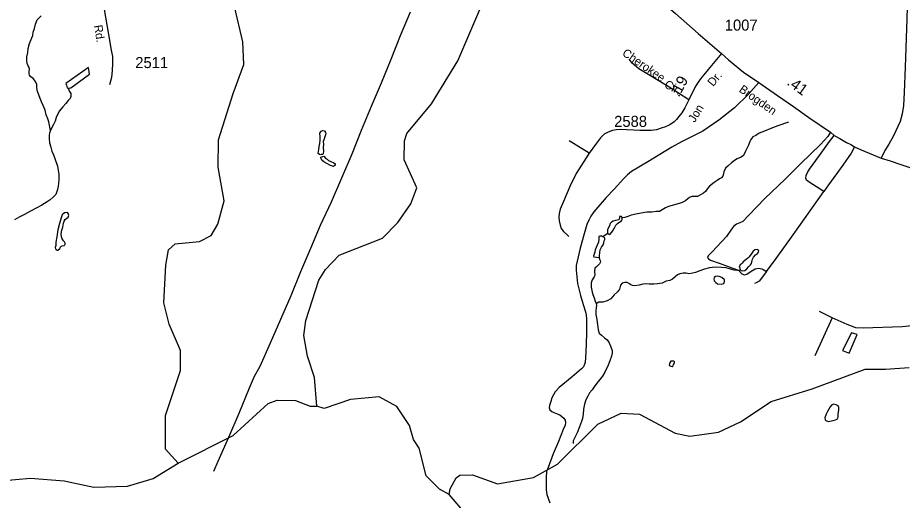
# Model space of a CAD drawing. Extents: x 2082433 to 2279600, y 546599 to 755198.
# Drawn here: x 2206062 to 2216083, y 614417 to 619880 of the extents above; entities that cross this region are included whole.
import ezdxf

# ---------------------------------------------------------------- set-up
doc = ezdxf.new("R2010")
doc.units = 0
for name, color, linetype in [('Exist Hydrographic Creek Single Shore', 7, 'Continuous'), ('Exist Hydrographic Misc Water Feature', 7, 'Continuous'), ('Exist Hydrographic Pond Over 1500 Sq Ft', 7, 'Continuous'), ('Exist Road Non-System Type 51', 7, 'Continuous'), ('Exist Road Non-System Type 51 Label', 7, 'Continuous'), ('Exist Road Secondary Mileage Hundredths English Label', 7, 'Continuous'), ('Exist Road Secondary Type 41 Attributed', 7, 'Continuous'), ('Exist Road Secondary Type 51 Attributed', 7, 'Continuous'), ('Exist Road Secondary Type 51 Label', 7, 'Continuous'), ('Exist Road Secondary Type 51 Number Label', 7, 'Continuous')]:
    doc.layers.add(name, color=color, linetype=linetype)

msp = doc.modelspace()

# ---------------------------------------------------------------- linework, layer by layer
at = {"layer": 'Exist Hydrographic Creek Single Shore'}
for points in [[(2209450, 615481), (2209423, 615806), (2209346, 616047), (2209303, 616281), (2209327, 616454), (2209473, 616907), (2209548, 617030), (2209705, 617191), (2210195, 617385), (2210369, 617562), (2210517, 617772), (2210582, 617954), (2210439, 618272), (2210445, 618488), (2210470, 618570), (2210751, 618905), (2211047, 619391), (2211318, 620025), (2211721, 620762)], [(2207880, 614837), (2207737, 614994), (2207735, 615378), (2207906, 615886), (2207905, 616113), (2207778, 616410), (2207718, 616651), (2207740, 617077), (2207772, 617253), (2207846, 617321), (2208121, 617348), (2208254, 617414), (2208328, 617541), (2208401, 617808), (2208332, 618190), (2208338, 618498), (2208501, 619023), (2208624, 619349), (2208614, 619608), (2208519, 620007)], [(2212615, 616644), (2212618, 616622), (2212614, 616594), (2212612, 616564), (2212612, 616522), (2212621, 616462), (2212629, 616406), (2212638, 616345), (2212650, 616310), (2212674, 616285), (2212710, 616257), (2212738, 616235), (2212761, 616200), (2212783, 616154), (2212797, 616114), (2212798, 616084), (2212790, 616048), (2212770, 615995), (2212750, 615946), (2212715, 615869), (2212687, 615823), (2212656, 615785), (2212622, 615741), (2212592, 615703), (2212570, 615668), (2212541, 615632), (2212519, 615596), (2212497, 615554), (2212481, 615506), (2212472, 615450), (2212468, 615390), (2212461, 615344), (2212449, 615308), (2212425, 615247), (2212400, 615179), (2212374, 615129), (2212354, 615091), (2212353, 615061)], [(2210948, 614483), (2210960, 614547), (2211028, 614671), (2211071, 614700), (2211213, 614704), (2211497, 614603), (2211905, 614673), (2212178, 614825), (2212633, 615279), (2212899, 615404), (2213107, 615390), (2213509, 615176), (2213675, 615143), (2214000, 615189), (2214249, 615305), (2214597, 615534), (2215063, 615679), (2215663, 615901), (2215894, 615901), (2216162, 615922)], [(2207880, 614837), (2208503, 615149), (2208900, 615512), (2209000, 615552), (2209208, 615548), (2209375, 615482), (2209450, 615481)], [(2210948, 614483), (2210839, 614541), (2210688, 614692), (2210611, 615008), (2210544, 615104), (2210501, 615263), (2210358, 615479), (2210157, 615588), (2209833, 615558), (2209533, 615456), (2209450, 615481)], [(2205524, 614606), (2206207, 614668), (2206590, 614637), (2206924, 614565), (2207307, 614576), (2207598, 614662), (2207880, 614837)], [(2211151, 614250), (2210948, 614483)]]:
    msp.add_lwpolyline(points, dxfattribs=at)
at = {"layer": 'Exist Hydrographic Misc Water Feature'}
for points in [[(2206433, 618603), (2206416, 618700), (2206403, 618736), (2206385, 618780), (2206373, 618834), (2206351, 618886), (2206330, 618926), (2206318, 618964), (2206300, 619008), (2206286, 619045), (2206277, 619088), (2206277, 619125), (2206265, 619159), (2206237, 619191), (2206211, 619211), (2206195, 619231), (2206190, 619251), (2206192, 619271), (2206194, 619297), (2206190, 619317), (2206182, 619335), (2206170, 619363), (2206165, 619397), (2206165, 619439), (2206177, 619488), (2206182, 619531), (2206194, 619587), (2206222, 619653), (2206235, 619679), (2206237, 619715), (2206251, 619759), (2206263, 619807), (2206282, 619855), (2206328, 619900)], [(2206635, 619082), (2206665, 619088), (2206876, 619241), (2206865, 619316), (2206607, 619136), (2206615, 619116), (2206621, 619088), (2206635, 619082)], [(2206635, 619082), (2206650, 619046), (2206663, 619024), (2206663, 618988), (2206658, 618966), (2206634, 618942), (2206608, 618910), (2206575, 618872), (2206533, 618824), (2206499, 618751), (2206486, 618709), (2206466, 618671), (2206450, 618637), (2206433, 618603)], [(2214792, 618698), (2214672, 618657), (2214593, 618627), (2214521, 618597), (2214463, 618572), (2214424, 618548), (2214390, 618530), (2214366, 618503), (2214354, 618479), (2214342, 618437), (2214307, 618371), (2214285, 618321), (2214257, 618303), (2214214, 618283), (2214182, 618262), (2214148, 618238), (2214110, 618204), (2214082, 618176), (2214063, 618137), (2214057, 618112), (2214049, 618086), (2214035, 618067), (2214013, 618057), (2213987, 618039), (2213951, 618015), (2213898, 617974), (2213876, 617948), (2213856, 617916), (2213830, 617894), (2213804, 617878), (2213763, 617857), (2213728, 617855), (2213699, 617855), (2213671, 617843), (2213655, 617829), (2213627, 617806), (2213581, 617784), (2213542, 617774), (2213477, 617756), (2213436, 617743), (2213400, 617727), (2213362, 617705), (2213332, 617688), (2213294, 617688), (2213244, 617680), (2213188, 617678), (2213124, 617669), (2213064, 617655), (2213010, 617643), (2212973, 617628), (2212940, 617618), (2212909, 617614)], [(2206433, 618603), (2206421, 618575), (2206417, 618545), (2206417, 618510), (2206424, 618465), (2206438, 618413), (2206450, 618369), (2206467, 618329), (2206483, 618285), (2206512, 618199), (2206526, 618104), (2206526, 618047), (2206523, 618002), (2206519, 617974), (2206513, 617935), (2206505, 617912), (2206492, 617880), (2206462, 617847), (2206430, 617819), (2206394, 617795), (2206335, 617758), (2206277, 617726), (2206207, 617690), (2206139, 617651), (2206079, 617621), (2206024, 617591)], [(2209521, 618338), (2209515, 618332), (2209501, 618330), (2209487, 618328), (2209479, 618330), (2209467, 618342), (2209465, 618352), (2209469, 618366), (2209473, 618388), (2209478, 618424), (2209486, 618456), (2209490, 618496), (2209488, 618532), (2209485, 618574), (2209499, 618596), (2209519, 618602), (2209537, 618600), (2209548, 618582), (2209551, 618566), (2209546, 618544), (2209536, 618522), (2209528, 618496), (2209524, 618478), (2209526, 618446), (2209523, 618410), (2209525, 618370), (2209521, 618338)], [(2209529, 618314), (2209552, 618286), (2209568, 618277), (2209582, 618265), (2209610, 618251), (2209644, 618239), (2209658, 618225), (2209660, 618209), (2209640, 618197), (2209604, 618207), (2209562, 618230), (2209528, 618250), (2209507, 618266), (2209499, 618282), (2209495, 618300), (2209529, 618314)], [(2206572, 617508), (2206582, 617556), (2206589, 617578), (2206600, 617596), (2206620, 617610), (2206635, 617621), (2206641, 617642), (2206635, 617662), (2206625, 617674), (2206593, 617670), (2206567, 617650), (2206553, 617616), (2206536, 617552), (2206518, 617478), (2206505, 617398), (2206495, 617338), (2206494, 617300), (2206488, 617278), (2206490, 617264), (2206496, 617256), (2206508, 617250), (2206518, 617248), (2206538, 617266), (2206552, 617290), (2206566, 617298), (2206587, 617300), (2206595, 617308), (2206599, 617317), (2206599, 617326), (2206591, 617344), (2206579, 617356), (2206565, 617376), (2206557, 617400), (2206556, 617432), (2206562, 617476), (2206572, 617508)], [(2212909, 617614), (2212908, 617620), (2212901, 617630), (2212881, 617628), (2212879, 617612), (2212875, 617600), (2212871, 617591), (2212835, 617583), (2212809, 617577), (2212789, 617567), (2212773, 617551), (2212765, 617525), (2212752, 617497), (2212743, 617477), (2212742, 617457), (2212742, 617447), (2212746, 617437)], [(2212746, 617437), (2212752, 617433), (2212760, 617429), (2212768, 617425), (2212792, 617453), (2212808, 617475), (2212824, 617501), (2212838, 617531), (2212855, 617550), (2212871, 617560), (2212903, 617582), (2212909, 617600), (2212909, 617614)], [(2212746, 617437), (2212693, 617403), (2212688, 617400)], [(2212688, 617400), (2212674, 617406), (2212656, 617406), (2212646, 617402), (2212644, 617374), (2212641, 617338), (2212627, 617304), (2212605, 617254), (2212598, 617224), (2212592, 617204), (2212584, 617184), (2212584, 617180), (2212590, 617174), (2212620, 617168), (2212642, 617166), (2212648, 617164)], [(2212648, 617164), (2212652, 617164), (2212654, 617186), (2212658, 617222), (2212661, 617254), (2212677, 617282), (2212693, 617308), (2212703, 617330), (2212707, 617353), (2212712, 617370), (2212713, 617383), (2212693, 617403), (2212688, 617400)], [(2214250, 617027), (2214258, 617019), (2214278, 617016), (2214300, 617018), (2214320, 617038), (2214340, 617058), (2214362, 617082), (2214374, 617098), (2214383, 617130), (2214385, 617146), (2214399, 617170), (2214421, 617194), (2214441, 617212), (2214453, 617226), (2214457, 617242), (2214447, 617255), (2214413, 617252), (2214393, 617236), (2214377, 617214), (2214349, 617174), (2214333, 617158), (2214316, 617142), (2214299, 617130), (2214282, 617117), (2214270, 617103), (2214256, 617091), (2214248, 617085), (2214244, 617075), (2214236, 617057), (2214242, 617043), (2214246, 617029), (2214250, 617027)], [(2212648, 617164), (2212652, 617146), (2212660, 617130), (2212664, 617116), (2212658, 617100), (2212651, 617092), (2212635, 617076), (2212620, 617060), (2212601, 617044), (2212599, 617036), (2212595, 617020), (2212597, 616998), (2212601, 616972), (2212597, 616956), (2212591, 616948), (2212584, 616936), (2212569, 616912), (2212560, 616880), (2212558, 616858), (2212559, 616828), (2212571, 616772), (2212577, 616746), (2212591, 616710), (2212605, 616672), (2212615, 616644)], [(2214250, 617027), (2214238, 617017), (2214218, 617019), (2214178, 617023), (2214136, 617035), (2214086, 617048), (2214034, 617052), (2213968, 617057), (2213900, 617047), (2213843, 617032), (2213788, 617014), (2213739, 616994), (2213693, 616983), (2213665, 616979), (2213636, 616987), (2213601, 616987), (2213561, 616981), (2213535, 616970), (2213511, 616948), (2213481, 616920), (2213451, 616904), (2213409, 616896), (2213364, 616875), (2213310, 616869), (2213268, 616865), (2213217, 616864), (2213174, 616866), (2213142, 616862), (2213102, 616853), (2213054, 616845), (2213026, 616847), (2213008, 616855), (2212992, 616869), (2212967, 616884), (2212940, 616882), (2212908, 616876), (2212890, 616854), (2212880, 616808), (2212858, 616778), (2212819, 616744), (2212781, 616697), (2212741, 616675), (2212689, 616661), (2212669, 616659), (2212647, 616658), (2212627, 616650), (2212621, 616644), (2212615, 616644)], [(2213947, 616923), (2213951, 616903), (2213971, 616883), (2213989, 616867), (2214030, 616864), (2214060, 616872), (2214067, 616894), (2214069, 616914), (2214039, 616938), (2214007, 616949), (2213987, 616954), (2213965, 616951), (2213953, 616939), (2213947, 616923)], [(2213452, 615940), (2213462, 615934), (2213476, 615933), (2213486, 615940), (2213492, 615955), (2213500, 615965), (2213504, 615973), (2213502, 615983), (2213492, 615991), (2213476, 615992), (2213460, 615990), (2213448, 615974), (2213444, 615960), (2213442, 615948), (2213452, 615940)], [(2215242, 615309), (2215299, 615319), (2215327, 615327), (2215345, 615334), (2215357, 615356), (2215355, 615391), (2215363, 615442), (2215365, 615466), (2215356, 615487), (2215334, 615499), (2215308, 615505), (2215286, 615497), (2215264, 615475), (2215235, 615423), (2215219, 615391), (2215207, 615352), (2215210, 615329), (2215217, 615321), (2215242, 615309)]]:
    msp.add_lwpolyline(points, dxfattribs=at)
at = {"layer": 'Exist Hydrographic Pond Over 1500 Sq Ft'}
msp.add_lwpolyline([(2215509, 616313), (2215406, 616114), (2215481, 616081), (2215571, 616292)], close=True, dxfattribs=at)
at = {"layer": 'Exist Road Non-System Type 51'}
for p, q in [((2212535, 618346), (2212310, 618486)), ((2215287, 616483), (2215145, 616555)), ((2215287, 616483), (2215093, 616052))]:
    msp.add_line(p, q, dxfattribs=at)
for points in [[(2210509, 619942), (2210396, 619676), (2210288, 619408), (2210179, 619140), (2210066, 618875), (2209953, 618602), (2209847, 618336), (2209730, 618064), (2209612, 617793), (2209488, 617526), (2209378, 617267), (2209265, 617004), (2209157, 616730), (2209039, 616463), (2208921, 616195), (2208806, 615932), (2208740, 615819), (2208684, 615688), (2208567, 615400), (2208449, 615129), (2208329, 614857), (2208281, 614744)], [(2213664, 618951), (2213431, 619103), (2213098, 619300), (2213021, 619367), (2212990, 619412)], [(2214457, 619145), (2214336, 619010), (2214183, 618861), (2214004, 618720), (2213825, 618595), (2213634, 618502), (2213581, 618474), (2213473, 618413), (2213200, 618250), (2213015, 618140), (2212969, 618102), (2212928, 618058), (2212819, 617938), (2212727, 617845), (2212588, 617681), (2212554, 617633), (2212531, 617587), (2212511, 617539), (2212480, 617434), (2212433, 617273), (2212398, 617123), (2212387, 617075), (2212387, 617021), (2212405, 616872), (2212438, 616737), (2212468, 616634), (2212494, 616551), (2212502, 616516), (2212505, 616468), (2212505, 616302), (2212498, 616094), (2212492, 615977), (2212484, 615957), (2212470, 615927), (2212449, 615906), (2212342, 615813), (2212196, 615692), (2212152, 615645), (2212130, 615611), (2212114, 615576), (2212101, 615537), (2212085, 615491), (2212083, 615463), (2212091, 615440), (2212111, 615421), (2212135, 615410), (2212172, 615396), (2212202, 615386), (2212226, 615366), (2212248, 615347), (2212262, 615323), (2212266, 615299), (2212262, 615269), (2212240, 615219), (2212187, 615081)], [(2213450, 618668), (2213399, 618643), (2213352, 618628), (2213300, 618612), (2213239, 618604), (2213111, 618602), (2212891, 618613), (2212847, 618612), (2212799, 618603), (2212750, 618586), (2212707, 618560), (2212663, 618522), (2212619, 618461), (2212535, 618346)], [(2215269, 618583), (2215238, 618534), (2215156, 618446), (2214928, 618227), (2214755, 618053), (2214524, 617832), (2214345, 617643), (2214275, 617572), (2214244, 617558), (2214204, 617543), (2214171, 617518), (2214149, 617487), (2214093, 617402), (2213930, 617230), (2213884, 617183), (2213878, 617164), (2213886, 617151), (2213910, 617136), (2214018, 617099), (2214150, 617048), (2214226, 617022), (2214267, 616981), (2214297, 616970), (2214320, 616978), (2214371, 617012), (2214418, 617036), (2214455, 617043), (2214490, 617036), (2214505, 617030), (2214544, 617007)], [(2215194, 617911), (2215029, 618018), (2214998, 618042), (2214990, 618064), (2214995, 618094), (2215008, 618127), (2215032, 618166), (2215146, 618321), (2215260, 618480), (2215313, 618548)], [(2215543, 618417), (2215505, 618345), (2215411, 618211), (2215248, 617989), (2215194, 617911)], [(2212535, 618346), (2212389, 618118), (2212315, 617971), (2212246, 617801), (2212206, 617714), (2212196, 617663), (2212192, 617622), (2212197, 617580), (2212207, 617531), (2212219, 617493), (2212245, 617460), (2212284, 617424), (2212304, 617405)], [(2214544, 617007), (2214655, 617155), (2214846, 617422), (2215041, 617692), (2215194, 617911)], [(2214544, 617007), (2214461, 616898), (2214429, 616877), (2214409, 616870)], [(2216302, 616402), (2216082, 616380), (2215638, 616364), (2215555, 616370), (2215457, 616408), (2215287, 616483)], [(2212187, 615081), (2212128, 614942), (2212070, 614787), (2212054, 614743), (2212048, 614677), (2212047, 614616), (2212047, 614535), (2212057, 614482), (2212089, 614387)]]:
    msp.add_lwpolyline(points, dxfattribs=at)
at = {"layer": 'Exist Road Secondary Type 41 Attributed'}
msp.add_lwpolyline([(2207041, 619974), (2207090, 619692), (2207121, 619512), (2207137, 619440), (2207135, 619363), (2207133, 619284), (2207123, 619204), (2207101, 619120)], dxfattribs=at)
at = {"layer": 'Exist Road Secondary Type 51 Attributed'}
for points in [[(2217290, 623828), (2217230, 623687), (2217101, 623445), (2216902, 623042), (2216690, 622590), (2216581, 622358), (2216464, 622099), (2216275, 621707), (2216220, 621584), (2216183, 621479), (2216170, 621414), (2216163, 621272), (2216159, 621163), (2216156, 620682), (2216135, 619867), (2216117, 619319), (2216106, 619034), (2216095, 618885), (2216080, 618791), (2216060, 618707), (2215983, 618542), (2215932, 618450), (2215887, 618377), (2215843, 618291)], [(2211340, 622563), (2211514, 622298), (2211645, 622099), (2211803, 621849), (2211854, 621766), (2212056, 621410), (2212135, 621256), (2212178, 621191), (2212244, 621105), (2212298, 621042), (2212405, 620930), (2212502, 620831), (2212618, 620718), (2212884, 620474), (2213128, 620262), (2213514, 619929), (2213769, 619702), (2214034, 619474)], [(2214034, 619474), (2213882, 619292), (2213836, 619234), (2213796, 619190), (2213769, 619152), (2213745, 619110), (2213709, 619043), (2213664, 618951), (2213618, 618860), (2213585, 618803), (2213553, 618761), (2213526, 618728), (2213498, 618700), (2213450, 618668)], [(2214034, 619474), (2214114, 619402), (2214284, 619265), (2214457, 619145), (2214668, 618999), (2214850, 618874), (2215025, 618751), (2215269, 618583), (2215313, 618548), (2215377, 618512), (2215451, 618469), (2215499, 618444), (2215543, 618417), (2215616, 618384), (2215843, 618291)], [(2215843, 618291), (2215947, 618260), (2216066, 618218), (2216192, 618178), (2216318, 618118)]]:
    msp.add_lwpolyline(points, dxfattribs=at)

# ---------------------------------------------------------------- texts
at = {"layer": 'Exist Road Non-System Type 51 Label'}
for s, rotation, p in [('Cherokee', 325.4057, (2212902, 619460)), ('Cir.', 331.4931, (2213378, 619097))]:
    msp.add_text(s, height=95, rotation=rotation, dxfattribs=at).set_placement(p)
at = {"layer": 'Exist Road Secondary Mileage Hundredths English Label'}
for s, rotation, p in [('.19', 61.7136, (2213552, 618973)), ('.41', 324.0263, (2214767, 619128))]:
    msp.add_text(s, height=125, rotation=rotation, dxfattribs=at).set_placement(p)
at = {"layer": 'Exist Road Secondary Type 51 Label'}
for s, rotation, p in [('Rd.', 279.4452, (2206925, 619791)), ('Dr.', 50.4062, (2213940, 619095)), ('Brogden', 324.8975, (2214225, 619049)), ('Jon', 58.6898, (2213731, 618687))]:
    msp.add_text(s, height=95, rotation=rotation, dxfattribs=at).set_placement(p)
at = {"layer": 'Exist Road Secondary Type 51 Number Label'}
for s, p in [('1007', (2214072, 619734)), ('2511', (2207394, 619310)), ('2588', (2212819, 618644))]:
    msp.add_text(s, height=125, dxfattribs=at).set_placement(p)

doc.saveas('drawing.dxf')
